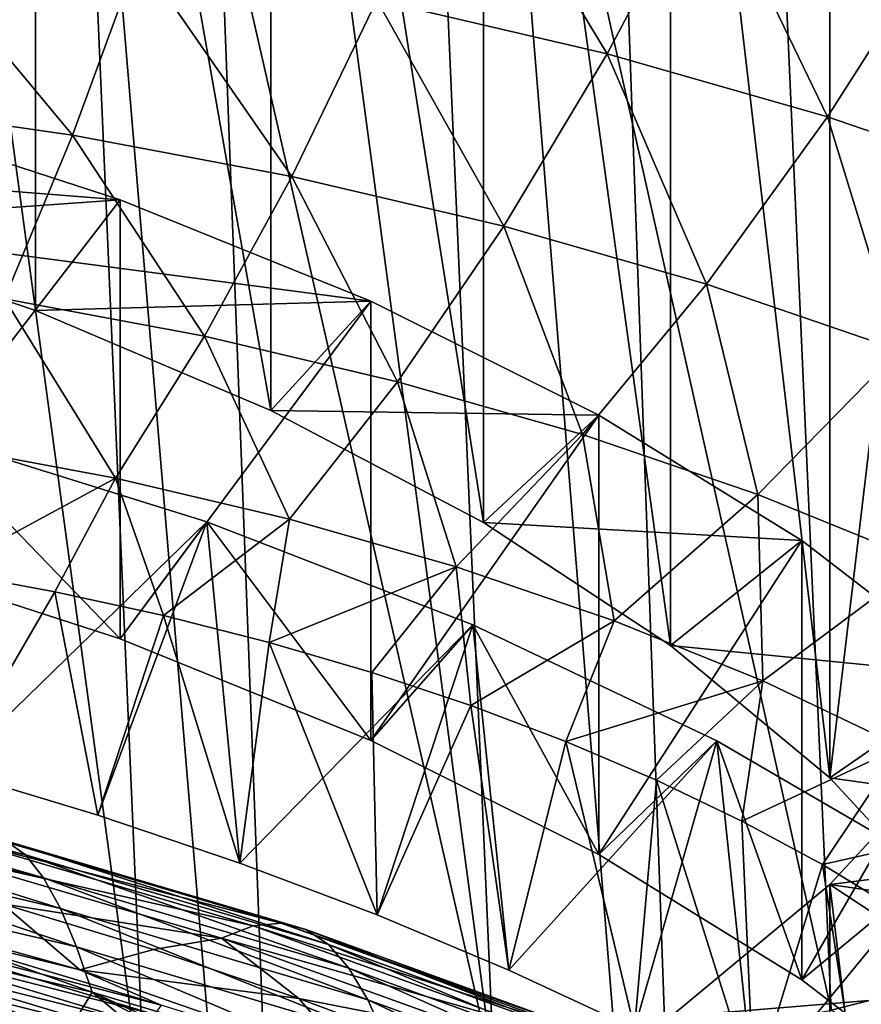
# Model space of a CAD drawing. Header units: metres. Extents: x -109 to 109, y -78 to 121.
# Tile 1043 of 1056: x 83.25 to 86.56, y -6.57 to -2.69. Entities that reach past the tile are written whole.
import ezdxf

# ---------------------------------------------------------------- set-up
doc = ezdxf.new("R2010")
doc.units = ezdxf.units.M
doc.layers.add('solid_508554_SW0001', color=7, linetype='CONTINUOUS')

msp = doc.modelspace()

# ---------------------------------------------------------------- linework, layer by layer
at = {"layer": 'solid_508554_SW0001'}
for points in [[(88.945717, -10.432132, -18.437248), (86.228249, 25.882233, -38.018974), (87.751541, 26.291716, -37.367058)], [(87.468735, -10.78548, -19.036554), (84.637512, 25.541044, -38.537006), (86.228249, 25.882233, -38.018974)], [(88.945717, -10.432132, -18.437248), (87.468735, -10.78548, -19.036554), (86.228249, 25.882233, -38.018974)], [(85.946709, -11.078616, -19.508739), (82.994003, 25.270775, -38.917351), (84.637512, 25.541044, -38.537006)], [(87.468735, -10.78548, -19.036554), (85.946709, -11.078616, -19.508739), (84.637512, 25.541044, -38.537006)], [(84.380135, -11.303519, -19.861017), (81.315811, 25.073969, -39.156639), (82.994003, 25.270775, -38.917351)], [(85.946709, -11.078616, -19.508739), (84.380135, -11.303519, -19.861017), (82.994003, 25.270775, -38.917351)], [(84.380135, -11.303519, -19.861017), (82.773148, -11.451216, -20.095688), (81.315811, 25.073969, -39.156639)], [(87.718521, -6.273594, -17.177763), (87.370506, 1.412934, -21.199503), (86.104317, 1.089165, -21.750572)], [(82.300018, -3.494034, 13.148155), (82.300041, 1.355702, 10.348145), (83.308266, 1.0139, 9.756125)], [(86.445427, -6.594638, -17.733828), (86.104317, 1.089165, -21.750572), (84.782089, 0.826674, -22.192852)], [(86.445427, -6.594638, -17.733828), (87.718521, -6.273594, -17.177763), (86.104317, 1.089165, -21.750572)], [(82.300018, -3.494034, 13.148155), (83.308266, 1.0139, 9.756125), (83.30822, -3.835825, 12.556156)], [(83.30822, -3.835825, 12.556156), (83.308266, 1.0139, 9.756125), (84.236618, -4.230118, 11.873221)], [(84.236618, -4.230118, 11.873221), (83.308266, 1.0139, 9.756125), (84.236671, 0.619598, 9.073174)], [(85.115883, -6.852806, -18.180988), (84.782089, 0.826674, -22.192852), (84.101875, 0.718822, -22.372557)], [(85.115883, -6.852806, -18.180988), (86.445427, -6.594638, -17.733828), (84.782089, 0.826674, -22.192852)], [(85.115883, -6.852806, -18.180988), (84.101875, 0.718822, -22.372557), (83.411385, 0.626964, -22.523962)], [(83.743111, -7.046091, -18.515766), (83.411385, 0.626964, -22.523962), (82.712982, 0.551443, -22.646475)], [(83.743111, -7.046091, -18.515766), (85.115883, -6.852806, -18.180988), (83.411385, 0.626964, -22.523962)], [(84.236618, -4.230118, 11.873221), (84.236671, 0.619598, 9.073174), (85.07431, -4.67229, 11.107357)], [(85.07431, -4.67229, 11.107357), (84.236671, 0.619598, 9.073174), (85.074364, 0.177419, 8.3073)], [(82.341148, -7.172977, -18.73554), (83.743111, -7.046091, -18.515766), (82.712982, 0.551443, -22.646475)], [(85.07431, -4.67229, 11.107357), (85.074364, 0.177419, 8.3073), (85.811493, -5.157159, 10.267538)], [(85.811493, -5.157159, 10.267538), (85.074364, 0.177419, 8.3073), (85.811531, -0.307451, 7.467479)], [(85.811493, -5.157159, 10.267538), (85.811531, -0.307451, 7.467479), (86.439507, -5.679043, 9.363608)], [(86.439507, -5.679043, 9.363608), (85.811531, -0.307451, 7.467479), (86.439529, -0.829329, 6.56356)], [(86.439507, -5.679043, 9.363608), (86.439529, -0.829329, 6.56356), (86.951004, -1.382096, 5.60614)], [(86.439507, -5.679043, 9.363608), (86.951004, -1.382096, 5.60614), (86.950996, -6.231824, 8.406164)], [(84.977036, -1.854525, 20.799835), (84.654373, -2.610594, 20.284882), (85.561546, -2.82392, 19.926861)], [(85.95369, -2.084057, 20.416504), (84.977036, -1.854525, 20.799835), (85.561546, -2.82392, 19.926861)], [(85.95369, -2.084057, 20.416504), (85.561546, -2.82392, 19.926861), (86.430153, -3.072665, 19.50499)], [(86.888939, -2.351756, 19.96397), (85.95369, -2.084057, 20.416504), (86.430153, -3.072665, 19.50499)], [(82.747986, -2.295825, 20.799891), (82.56366, -3.017047, 20.178062), (83.453758, -3.144498, 19.969561)], [(83.714401, -2.434199, 20.576492), (82.747986, -2.295825, 20.799891), (83.453758, -3.144498, 19.969561)], [(86.888939, -2.351756, 19.96397), (86.430153, -3.072665, 19.50499), (87.25499, -3.354895, 19.022593)], [(83.714401, -2.434199, 20.576492), (83.453758, -3.144498, 19.969561), (84.319221, -3.306944, 19.698648)], [(84.654373, -2.610594, 20.284882), (83.714401, -2.434199, 20.576492), (84.319221, -3.306944, 19.698648)], [(84.654373, -2.610594, 20.284882), (84.319221, -3.306944, 19.698648), (85.154305, -3.503366, 19.367041)], [(85.561546, -2.82392, 19.926861), (84.654373, -2.610594, 20.284882), (85.154305, -3.503366, 19.367041)], [(85.561546, -2.82392, 19.926861), (85.154305, -3.503366, 19.367041), (85.953773, -3.732375, 18.977104)], [(86.430153, -3.072665, 19.50499), (85.561546, -2.82392, 19.926861), (85.953773, -3.732375, 18.977104)], [(83.453758, -3.144498, 19.969561), (82.56366, -3.017047, 20.178062), (83.185806, -3.78967, 19.296503)], [(81.223824, -3.208749, 13.642284), (83.641586, -3.399064, 13.312648), (82.575005, -3.052741, 13.912497)], [(82.575005, -4.784792, 14.912497), (82.575005, -3.052741, 13.912497), (83.641586, -3.399064, 13.312648)], [(86.430153, -3.072665, 19.50499), (85.953773, -3.732375, 18.977104), (86.712936, -3.99221, 18.531876)], [(87.25499, -3.354895, 19.022593), (86.430153, -3.072665, 19.50499), (86.712936, -3.99221, 18.531876)], [(83.453758, -3.144498, 19.969561), (83.185806, -3.78967, 19.296503), (83.974747, -3.937689, 19.047024)], [(84.319221, -3.306944, 19.698648), (83.453758, -3.144498, 19.969561), (83.974747, -3.937689, 19.047024)], [(81.223824, -3.208749, 13.642284), (82.300018, -3.494034, 13.148155), (83.641586, -3.399064, 13.312648)], [(84.319221, -3.306944, 19.698648), (83.974747, -3.937689, 19.047024), (84.735794, -4.116667, 18.742682)], [(85.154305, -3.503366, 19.367041), (84.319221, -3.306944, 19.698648), (84.735794, -4.116667, 18.742682)], [(82.300018, -3.494034, 13.148155), (84.629936, -3.799238, 12.619527), (83.641586, -3.399064, 13.312648)], [(82.575005, -4.784792, 14.912497), (83.641586, -3.399064, 13.312648), (83.641586, -5.131115, 14.312648)], [(83.641586, -5.131115, 14.312648), (83.641586, -3.399064, 13.312648), (84.629936, -3.799238, 12.619527)], [(82.300018, -3.494034, 13.148155), (83.30822, -3.835825, 12.556156), (84.629936, -3.799238, 12.619527)], [(85.154305, -3.503366, 19.367041), (84.735794, -4.116667, 18.742682), (85.464272, -4.325344, 18.385653)], [(85.953773, -3.732375, 18.977104), (85.154305, -3.503366, 19.367041), (85.464272, -4.325344, 18.385653)], [(85.953773, -3.732375, 18.977104), (85.464272, -4.325344, 18.385653), (86.155998, -4.562133, 17.978676)], [(86.712936, -3.99221, 18.531876), (85.953773, -3.732375, 18.977104), (86.155998, -4.562133, 17.978676)], [(83.185806, -3.78967, 19.296503), (82.913048, -4.364048, 18.563829), (83.624161, -4.497297, 18.336309)], [(83.974747, -3.937689, 19.047024), (83.185806, -3.78967, 19.296503), (83.624161, -4.497297, 18.336309)], [(83.30822, -3.835825, 12.556156), (84.236618, -4.230118, 11.873221), (84.629936, -3.799238, 12.619527)], [(83.641586, -5.131115, 14.312648), (84.629936, -3.799238, 12.619527), (84.629936, -5.531289, 13.619527)], [(84.236618, -4.230118, 11.873221), (85.529213, -4.248876, 11.840731), (84.629936, -3.799238, 12.619527)], [(84.629936, -5.531289, 13.619527), (84.629936, -3.799238, 12.619527), (85.529213, -4.248876, 11.840731)], [(83.974747, -3.937689, 19.047024), (83.624161, -4.497297, 18.336309), (84.309921, -4.658457, 18.059832)], [(84.735794, -4.116667, 18.742682), (83.974747, -3.937689, 19.047024), (84.309921, -4.658457, 18.059832)], [(86.712936, -3.99221, 18.531876), (86.155998, -4.562133, 17.978676), (86.806808, -4.825437, 17.524515)], [(84.735794, -4.116667, 18.742682), (84.309921, -4.658457, 18.059832), (84.966217, -4.846393, 17.736374)], [(85.464272, -4.325344, 18.385653), (84.735794, -4.116667, 18.742682), (84.966217, -4.846393, 17.736374)], [(84.236618, -4.230118, 11.873221), (85.07431, -4.67229, 11.107357), (85.529213, -4.248876, 11.840731)], [(84.629936, -5.531289, 13.619527), (85.529213, -4.248876, 11.840731), (85.529213, -5.980927, 12.840731)], [(85.07431, -4.67229, 11.107357), (86.329559, -4.743051, 10.984796), (85.529213, -4.248876, 11.840731)], [(85.529213, -5.980927, 12.840731), (85.529213, -4.248876, 11.840731), (86.329559, -4.743051, 10.984796)], [(82.575005, -4.784792, 14.912497), (83.641586, -5.131115, 14.312648), (82.857445, -4.318922, 15.719408)], [(83.98362, -4.669896, 15.111504), (82.974243, -5.650765, 16.412588), (82.857445, -4.318922, 15.719408)], [(83.641586, -5.131115, 14.312648), (83.98362, -4.669896, 15.111504), (82.857445, -4.318922, 15.719408)], [(85.464272, -4.325344, 18.385653), (84.966217, -4.846393, 17.736374), (85.589386, -5.0597, 17.368376)], [(86.155998, -4.562133, 17.978676), (85.464272, -4.325344, 18.385653), (85.589386, -5.0597, 17.368376)], [(83.624161, -4.497297, 18.336309), (82.913048, -4.364048, 18.563829), (82.945496, -4.864398, 17.774616)], [(83.624161, -4.497297, 18.336309), (82.945496, -4.864398, 17.774616), (83.384651, -4.945528, 17.634094)], [(83.624161, -4.497297, 18.336309), (83.384651, -4.945528, 17.634094), (83.81237, -5.039144, 17.471947)], [(84.309921, -4.658457, 18.059832), (83.624161, -4.497297, 18.336309), (83.81237, -5.039144, 17.471947)], [(86.155998, -4.562133, 17.978676), (85.589386, -5.0597, 17.368376), (86.175774, -5.296961, 16.958298)], [(86.806808, -4.825437, 17.524515), (86.155998, -4.562133, 17.978676), (86.175774, -5.296961, 16.958298)], [(84.309921, -4.658457, 18.059832), (83.81237, -5.039144, 17.471947), (84.228851, -5.145277, 17.28812)], [(84.966217, -4.846393, 17.736374), (84.309921, -4.658457, 18.059832), (84.228851, -5.145277, 17.28812)], [(83.98362, -4.669896, 15.111504), (83.553719, -5.825535, 16.109877), (82.974243, -5.650765, 16.412588)], [(83.98362, -4.669896, 15.111504), (84.114372, -6.015034, 15.781656), (83.553719, -5.825535, 16.109877)], [(83.641586, -5.131115, 14.312648), (84.629936, -5.531289, 13.619527), (83.98362, -4.669896, 15.111504)], [(85.032997, -5.076035, 14.40805), (84.114372, -6.015034, 15.781656), (83.98362, -4.669896, 15.111504)], [(84.629936, -5.531289, 13.619527), (85.032997, -5.076035, 14.40805), (83.98362, -4.669896, 15.111504)], [(85.07431, -4.67229, 11.107357), (85.811493, -5.157159, 10.267538), (86.329559, -4.743051, 10.984796)], [(85.529213, -5.980927, 12.840731), (86.329559, -4.743051, 10.984796), (86.329559, -6.475101, 11.984796)], [(85.811493, -5.157159, 10.267538), (87.022202, -5.276343, 10.061106), (86.329559, -4.743051, 10.984796)], [(86.329559, -6.475101, 11.984796), (86.329559, -4.743051, 10.984796), (87.022202, -5.276343, 10.061106)], [(84.966217, -4.846393, 17.736374), (84.228851, -5.145277, 17.28812), (84.633606, -5.263841, 17.08276)], [(84.966217, -4.846393, 17.736374), (84.633606, -5.263841, 17.08276), (85.024361, -5.394243, 16.856897)], [(85.589386, -5.0597, 17.368376), (84.966217, -4.846393, 17.736374), (85.024361, -5.394243, 16.856897)], [(86.806808, -4.825437, 17.524515), (86.175774, -5.296961, 16.958298), (86.721725, -5.556757, 16.508606)], [(82.974243, -5.650765, 16.412588), (83.384651, -4.945528, 17.634094), (82.945496, -4.864398, 17.774616)], [(82.974243, -5.650765, 16.412588), (83.553719, -5.825535, 16.109877), (83.384651, -4.945528, 17.634094)], [(83.553719, -5.825535, 16.109877), (83.81237, -5.039144, 17.471947), (83.384651, -4.945528, 17.634094)], [(83.553719, -5.825535, 16.109877), (84.114372, -6.015034, 15.781656), (83.81237, -5.039144, 17.471947)], [(84.114372, -6.015034, 15.781656), (84.228851, -5.145277, 17.28812), (83.81237, -5.039144, 17.471947)], [(85.032997, -5.076035, 14.40805), (84.655296, -6.218992, 15.428391), (84.114372, -6.015034, 15.781656)], [(84.629936, -5.531289, 13.619527), (85.529213, -5.980927, 12.840731), (85.032997, -5.076035, 14.40805)], [(85.032997, -5.076035, 14.40805), (85.174301, -6.43661, 15.051465), (84.655296, -6.218992, 15.428391)], [(85.589386, -5.0597, 17.368376), (85.024361, -5.394243, 16.856897), (85.399185, -5.53586, 16.61161)], [(85.994797, -5.533165, 13.616277), (85.174301, -6.43661, 15.051465), (85.032997, -5.076035, 14.40805)], [(85.529213, -5.980927, 12.840731), (85.994797, -5.533165, 13.616277), (85.032997, -5.076035, 14.40805)], [(86.175774, -5.296961, 16.958298), (85.589386, -5.0597, 17.368376), (85.399185, -5.53586, 16.61161)], [(84.114372, -6.015034, 15.781656), (84.655296, -6.218992, 15.428391), (84.228851, -5.145277, 17.28812)], [(84.655296, -6.218992, 15.428391), (84.633606, -5.263841, 17.08276), (84.228851, -5.145277, 17.28812)], [(85.811493, -5.157159, 10.267538), (86.439507, -5.679043, 9.363608), (87.022202, -5.276343, 10.061106)], [(84.655296, -6.218992, 15.428391), (85.024361, -5.394243, 16.856897), (84.633606, -5.263841, 17.08276)], [(86.329559, -6.475101, 11.984796), (87.022202, -5.276343, 10.061106), (87.022202, -7.008394, 11.061106)], [(86.439507, -5.679043, 9.363608), (87.599556, -5.8429, 9.079801), (87.022202, -5.276343, 10.061106)], [(86.175774, -5.296961, 16.958298), (85.399185, -5.53586, 16.61161), (85.755989, -5.687866, 16.348328)], [(86.175774, -5.296961, 16.958298), (85.755989, -5.687866, 16.348328), (86.093262, -5.849531, 16.068316)], [(86.721725, -5.556757, 16.508606), (86.175774, -5.296961, 16.958298), (86.093262, -5.849531, 16.068316)], [(84.655296, -6.218992, 15.428391), (85.174301, -6.43661, 15.051465), (85.024361, -5.394243, 16.856897)], [(85.174301, -6.43661, 15.051465), (85.399185, -5.53586, 16.61161), (85.024361, -5.394243, 16.856897)], [(85.994797, -5.533165, 13.616277), (85.669487, -6.667045, 14.652339), (85.174301, -6.43661, 15.051465)], [(85.174301, -6.43661, 15.051465), (85.669487, -6.667045, 14.652339), (85.399185, -5.53586, 16.61161)], [(85.669487, -6.667045, 14.652339), (85.755989, -5.687866, 16.348328), (85.399185, -5.53586, 16.61161)], [(85.529213, -5.980927, 12.840731), (86.329559, -6.475101, 11.984796), (85.994797, -5.533165, 13.616277)], [(85.994797, -5.533165, 13.616277), (86.14064, -6.910182, 14.231213), (85.669487, -6.667045, 14.652339)], [(86.859146, -6.036591, 12.744317), (86.14064, -6.910182, 14.231213), (85.994797, -5.533165, 13.616277)], [(86.329559, -6.475101, 11.984796), (86.859146, -6.036591, 12.744317), (85.994797, -5.533165, 13.616277)], [(86.439529, -6.098874, -2.56356), (86.951004, -5.546107, -1.60614), (87.653473, -5.947244, -2.300928)], [(86.950996, -10.395864, 1.193836), (86.951004, -5.546107, -1.60614), (86.439529, -6.098874, -2.56356)], [(86.721725, -5.556757, 16.508606), (86.093262, -5.849531, 16.068316), (86.41082, -6.02074, 15.771772)], [(87.223755, -5.837595, 16.021893), (86.721725, -5.556757, 16.508606), (86.41082, -6.02074, 15.771772)], [(83.268158, -5.982908, 18.293472), (83.191338, -5.927366, 18.093224), (81.951454, -5.63723, 18.595768)], [(82.015244, -5.689329, 18.801987), (83.268158, -5.982908, 18.293472), (81.951454, -5.63723, 18.595768)], [(83.339455, -6.072813, 18.485397), (83.268158, -5.982908, 18.293472), (82.015244, -5.689329, 18.801987)], [(82.075706, -5.776371, 18.99888), (83.339455, -6.072813, 18.485397), (82.015244, -5.689329, 18.801987)], [(85.669487, -6.667045, 14.652339), (86.14064, -6.910182, 14.231213), (85.755989, -5.687866, 16.348328)], [(86.14064, -6.910182, 14.231213), (86.093262, -5.849531, 16.068316), (85.755989, -5.687866, 16.348328)], [(86.439507, -5.679043, 9.363608), (86.950996, -6.231824, 8.406164), (87.599556, -5.8429, 9.079801)], [(83.406448, -6.194679, 18.667757), (83.339455, -6.072813, 18.485397), (82.075706, -5.776371, 18.99888)], [(82.133957, -5.89585, 19.185377), (83.406448, -6.194679, 18.667757), (82.075706, -5.776371, 18.99888)], [(86.14064, -6.910182, 14.231213), (86.41082, -6.02074, 15.771772), (86.093262, -5.849531, 16.068316)], [(87.223755, -5.837595, 16.021893), (86.41082, -6.02074, 15.771772), (86.708664, -6.201515, 15.45866)], [(83.470116, -6.345787, 18.839846), (83.406448, -6.194679, 18.667757), (82.133957, -5.89585, 19.185377)], [(82.190804, -6.044879, 19.361059), (83.470116, -6.345787, 18.839846), (82.133957, -5.89585, 19.185377)], [(83.012161, -5.923524, 17.682133), (84.16613, -6.262634, 17.094791), (82.904991, -5.976812, 17.479311)], [(83.106804, -5.907307, 17.888107), (84.276215, -6.251466, 17.292023), (83.012161, -5.923524, 17.682133)], [(84.276215, -6.251466, 17.292023), (84.16613, -6.262634, 17.094791), (83.012161, -5.923524, 17.682133)], [(84.374458, -6.276263, 17.48893), (84.276215, -6.251466, 17.292023), (83.106804, -5.907307, 17.888107)], [(83.191338, -5.927366, 18.093224), (84.374458, -6.276263, 17.48893), (83.106804, -5.907307, 17.888107)], [(84.463036, -6.336002, 17.681904), (84.374458, -6.276263, 17.48893), (83.191338, -5.927366, 18.093224)], [(83.268158, -5.982908, 18.293472), (84.463036, -6.336002, 17.681904), (83.191338, -5.927366, 18.093224)], [(82.904991, -5.976812, 17.479311), (84.042046, -6.310791, 16.900854), (83.178291, -6.176066, 17.096416)], [(84.16613, -6.262634, 17.094791), (84.042046, -6.310791, 16.900854), (82.904991, -5.976812, 17.479311)], [(86.439529, -6.098874, -2.56356), (87.653473, -5.947244, -2.300928), (87.378159, -6.235814, -2.800747)], [(84.543938, -6.429405, 17.867769), (84.463036, -6.336002, 17.681904), (83.268158, -5.982908, 18.293472)], [(83.339455, -6.072813, 18.485397), (84.543938, -6.429405, 17.867769), (83.268158, -5.982908, 18.293472)], [(82.190804, -6.044879, 19.361059), (82.247047, -6.220577, 19.525505), (83.531464, -6.523418, 19.000965)], [(82.190804, -6.044879, 19.361059), (83.531464, -6.523418, 19.000965), (83.470116, -6.345787, 18.839846)], [(86.14064, -6.910182, 14.231213), (86.586334, -7.165342, 13.789264), (86.41082, -6.02074, 15.771772)], [(86.859146, -6.036591, 12.744317), (86.586334, -7.165342, 13.789264), (86.14064, -6.910182, 14.231213)], [(86.329559, -6.475101, 11.984796), (87.022202, -7.008394, 11.061106), (86.859146, -6.036591, 12.744317)], [(86.586334, -7.165342, 13.789264), (86.708664, -6.201515, 15.45866), (86.41082, -6.02074, 15.771772)], [(84.618477, -6.554181, 18.045088), (84.543938, -6.429405, 17.867769), (83.339455, -6.072813, 18.485397)], [(83.406448, -6.194679, 18.667757), (84.618477, -6.554181, 18.045088), (83.339455, -6.072813, 18.485397)], [(83.483025, -6.436191, 16.645864), (82.313858, -6.111567, 17.20813), (83.178291, -6.176066, 17.096416)], [(82.696785, -6.244055, 16.99188), (82.313858, -6.111567, 17.20813), (83.483025, -6.436191, 16.645864)], [(85.811531, -6.620752, -3.467479), (86.439529, -6.098874, -2.56356), (87.072968, -6.516816, -3.287457)], [(86.439507, -10.948645, 0.236391), (86.439529, -6.098874, -2.56356), (85.811531, -6.620752, -3.467479)], [(86.950996, -10.395864, 1.193836), (86.439529, -6.098874, -2.56356), (86.439507, -10.948645, 0.236391)], [(86.439529, -6.098874, -2.56356), (87.378159, -6.235814, -2.800747), (87.072968, -6.516816, -3.287457)], [(83.483025, -6.436191, 16.645864), (83.178291, -6.176066, 17.096416), (83.772858, -6.355205, 16.786137)], [(84.042046, -6.310791, 16.900854), (83.772858, -6.355205, 16.786137), (83.178291, -6.176066, 17.096416)], [(84.687813, -6.707791, 18.212856), (84.618477, -6.554181, 18.045088), (83.406448, -6.194679, 18.667757)], [(83.470116, -6.345787, 18.839846), (84.687813, -6.707791, 18.212856), (83.406448, -6.194679, 18.667757)], [(82.247047, -6.220577, 19.525505), (83.000908, -6.575028, 19.405394), (83.435966, -6.684016, 19.216621)], [(83.531464, -6.523418, 19.000965), (82.247047, -6.220577, 19.525505), (83.435966, -6.684016, 19.216621)], [(82.674225, -6.282067, 16.965094), (82.696785, -6.244055, 16.99188), (83.803299, -6.575663, 16.417519)], [(83.803299, -6.575663, 16.417519), (82.696785, -6.244055, 16.99188), (83.483025, -6.436191, 16.645864)], [(82.654785, -6.327224, 16.949156), (82.674225, -6.282067, 16.965094), (83.776711, -6.612469, 16.392822)], [(83.776711, -6.612469, 16.392822), (82.674225, -6.282067, 16.965094), (83.803299, -6.575663, 16.417519)], [(84.16613, -6.262634, 17.094791), (85.25515, -6.656713, 16.412252), (84.042046, -6.310791, 16.900854)], [(84.276215, -6.251466, 17.292023), (85.379204, -6.651276, 16.599564), (84.16613, -6.262634, 17.094791)], [(85.379204, -6.651276, 16.599564), (85.25515, -6.656713, 16.412252), (84.16613, -6.262634, 17.094791)], [(85.489784, -6.681426, 16.787203), (85.379204, -6.651276, 16.599564), (84.276215, -6.251466, 17.292023)], [(84.374458, -6.276263, 17.48893), (85.489784, -6.681426, 16.787203), (84.276215, -6.251466, 17.292023)], [(85.588791, -6.745872, 16.972021), (85.489784, -6.681426, 16.787203), (84.374458, -6.276263, 17.48893)], [(84.463036, -6.336002, 17.681904), (85.588791, -6.745872, 16.972021), (84.374458, -6.276263, 17.48893)], [(86.445427, -6.594638, -17.733828), (86.675911, -6.713969, -17.940514), (87.718521, -6.273594, -17.177763)], [(82.639748, -6.37651, 16.945129), (82.654785, -6.327224, 16.949156), (83.753792, -6.656585, 16.378687)], [(83.753792, -6.656585, 16.378687), (82.654785, -6.327224, 16.949156), (83.776711, -6.612469, 16.392822)], [(84.042046, -6.310791, 16.900854), (84.34671, -6.548458, 16.451414), (83.772858, -6.355205, 16.786137)], [(84.042046, -6.310791, 16.900854), (85.115685, -6.699028, 16.228422), (84.34671, -6.548458, 16.451414)], [(85.25515, -6.656713, 16.412252), (85.115685, -6.699028, 16.228422), (84.042046, -6.310791, 16.900854)], [(83.470116, -6.345787, 18.839846), (83.531464, -6.523418, 19.000965), (84.75309, -6.887699, 18.370062)], [(83.470116, -6.345787, 18.839846), (84.75309, -6.887699, 18.370062), (84.687813, -6.707791, 18.212856)], [(83.483025, -6.436191, 16.645864), (83.772858, -6.355205, 16.786137), (84.34671, -6.548458, 16.451414)], [(85.678055, -6.843151, 17.151171), (85.588791, -6.745872, 16.972021), (84.463036, -6.336002, 17.681904)], [(84.543938, -6.429405, 17.867769), (85.678055, -6.843151, 17.151171), (84.463036, -6.336002, 17.681904)], [(82.630127, -6.426632, 16.953285), (82.639748, -6.37651, 16.945129), (83.736069, -6.705066, 16.376055)], [(83.736069, -6.705066, 16.376055), (82.639748, -6.37651, 16.945129), (83.753792, -6.656585, 16.378687)], [(83.724731, -6.754673, 16.385101), (82.998306, -6.577496, 16.794138), (82.630127, -6.426632, 16.953285)], [(83.724731, -6.754673, 16.385101), (82.630127, -6.426632, 16.953285), (83.736069, -6.705066, 16.376055)], [(84.580475, -6.818316, 15.984007), (83.483025, -6.436191, 16.645864), (84.34671, -6.548458, 16.451414)], [(83.803299, -6.575663, 16.417519), (83.483025, -6.436191, 16.645864), (84.580475, -6.818316, 15.984007)], [(85.758965, -6.971096, 17.323006), (85.678055, -6.843151, 17.151171), (84.543938, -6.429405, 17.867769)], [(84.618477, -6.554181, 18.045088), (85.758965, -6.971096, 17.323006), (84.543938, -6.429405, 17.867769)], [(85.811531, -6.620752, -3.467479), (87.072968, -6.516816, -3.287457), (86.738754, -6.78945, -3.759673)], [(83.531464, -6.523418, 19.000965), (83.435966, -6.684016, 19.216621), (83.864227, -6.80014, 19.015488)], [(83.531464, -6.523418, 19.000965), (83.864227, -6.80014, 19.015488), (84.28524, -6.923317, 18.802139)], [(83.531464, -6.523418, 19.000965), (84.28524, -6.923317, 18.802139), (84.698524, -7.053444, 18.576754)], [(84.75309, -6.887699, 18.370062), (83.531464, -6.523418, 19.000965), (84.698524, -7.053444, 18.576754)], [(84.580475, -6.818316, 15.984007), (84.34671, -6.548458, 16.451414), (84.897812, -6.755066, 16.093557)], [(85.115685, -6.699028, 16.228422), (84.897812, -6.755066, 16.093557), (84.34671, -6.548458, 16.451414)], [(85.832809, -7.127369, 17.486176), (85.758965, -6.971096, 17.323006), (84.618477, -6.554181, 18.045088)], [(84.687813, -6.707791, 18.212856), (85.832809, -7.127369, 17.486176), (84.618477, -6.554181, 18.045088)]]:
    msp.add_3dface(points, dxfattribs=at)

doc.saveas('drawing.dxf')
